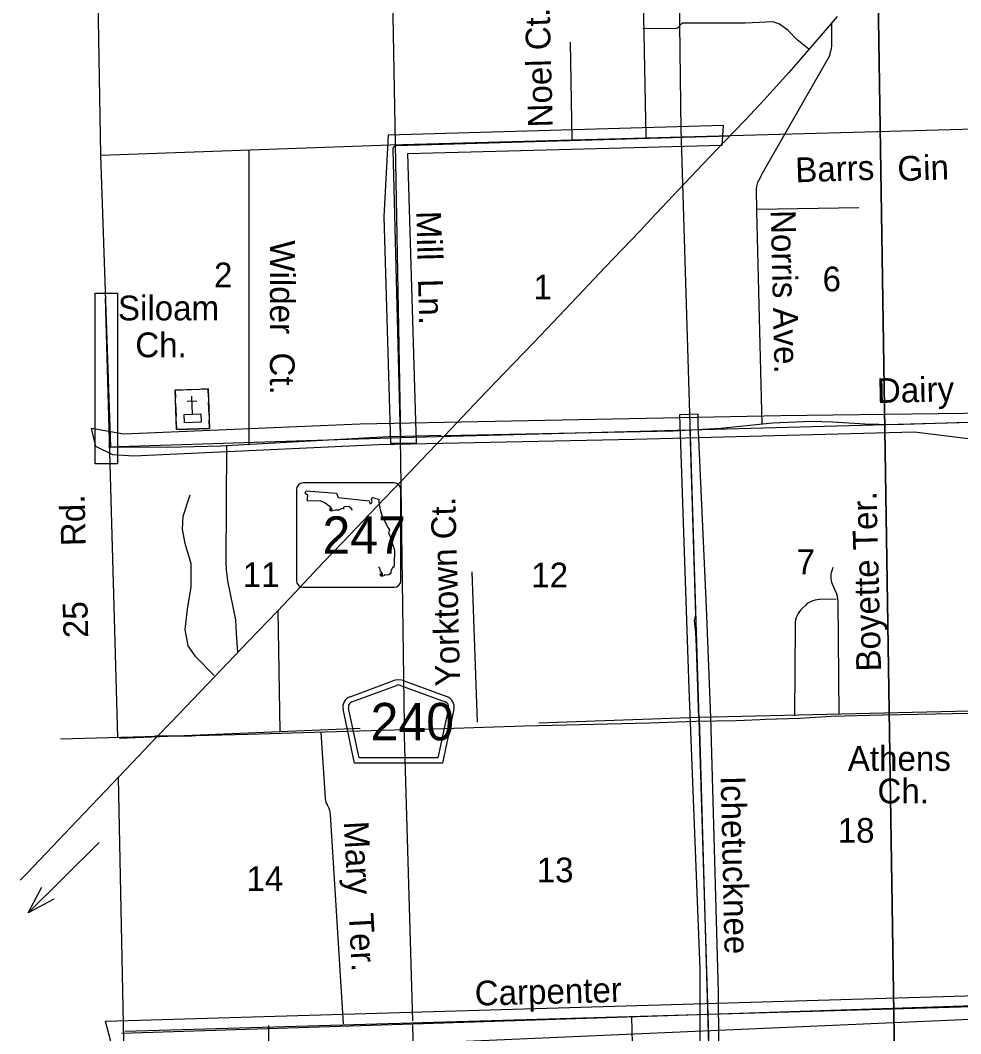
# Model space of a CAD drawing. Extents: x 2480962 to 2688785, y 277103 to 599240.
# Drawn here: x 2506335 to 2523441, y 383888 to 402321 of the extents above; entities that cross this region are included whole.
import ezdxf

# ---------------------------------------------------------------- set-up
doc = ezdxf.new("R2010")
doc.units = 0
for name, color, linetype in [('County Boundary', 7, 'Continuous'), ('County Routes Highway Center Lines', 7, 'Continuous'), ('Culture', 7, 'Continuous'), ('Culture Text', 7, 'Continuous'), ('Divided_Highway', 7, 'Continuous'), ('Level 31', 7, 'Continuous'), ('Local Roads Improved', 7, 'Continuous'), ('Local Roads Paved', 7, 'Continuous'), ('Local Roads Related Text', 7, 'Continuous'), ('Local Roads Unimproved', 7, 'Continuous'), ('Roadshields County Roads', 7, 'Continuous'), ('Roadshields State Highways', 7, 'Continuous'), ('Section Lines', 7, 'Continuous'), ('Section Numbers', 7, 'Continuous'), ('State Roads Related Text', 7, 'Continuous'), ('State Routes Highway Center Lines', 7, 'Continuous'), ('Township and Range lines', 7, 'Continuous')]:
    doc.layers.add(name, color=color, linetype=linetype)

msp = doc.modelspace()

# ---------------------------------------------------------------- linework, layer by layer
at = {"layer": 'County Boundary'}
msp.add_lwpolyline([(2507569.561, 413275.686), (2507636.143, 410528.937), (2507701.382, 405162.475), (2507794.025, 399870.396), (2507974.751, 394561.505)], dxfattribs=at)
at = {"layer": 'County Routes Highway Center Lines'}
msp.add_line((2508822.772, 389293.89), (2507069.256, 389248.541), dxfattribs=at)
msp.add_lwpolyline([(2523621.84, 389713.374), (2522023.268, 389679.361), (2521082.265, 389656.687), (2520515.396, 389622.675), (2519891.84, 389603.779), (2519793.582, 389600), (2519362.762, 389581.104), (2518625.832, 389569.767), (2517779.307, 389539.534), (2515504.271, 389482.847), (2513849.013, 389426.16), (2513138.537, 389407.264), (2511872.529, 389373.252), (2510481.809, 389331.682), (2509525.69, 389305.228), (2509450.107, 389297.669), (2508781.201, 389297.669)], dxfattribs=at)
at = {"layer": 'Culture'}
for p, q in [((2509272.107, 395600.01), (2509152.189, 395595.566)), ((2509152.189, 395595.566), (2509157.744, 395445.67)), ((2509362.045, 395603.343), (2509541.921, 395610.009)), ((2509751.777, 395617.787), (2509631.86, 395613.343)), ((2509757.333, 395467.891), (2509751.777, 395617.787)), ((2509369.822, 395393.488), (2509549.699, 395400.155)), ((2509468.649, 395156.986), (2509456.444, 395486.303)), ((2509161.077, 395355.731), (2509169.966, 395115.896)), ((2509769.554, 395138.117), (2509760.666, 395377.953)), ((2509173.299, 395025.958), (2509178.855, 394876.061)), ((2509778.443, 394898.282), (2509772.888, 395048.179)), ((2509178.855, 394876.061), (2509778.443, 394898.282))]:
    msp.add_line(p, q, dxfattribs=at)
for points in [[(2509152.189, 395595.566), (2509751.777, 395617.787), (2509778.443, 394898.282), (2509178.855, 394876.061)], [(2509318.752, 395151.431), (2509618.546, 395162.541), (2509624.102, 395012.644), (2509324.307, 395001.534)]]:
    msp.add_lwpolyline(points, close=True, dxfattribs=at)
at = {"layer": 'Divided_Highway'}
for p, q in [((2522471.387, 368007.737), (2521773.243, 413460.785)), ((2521773.243, 413460.785), (2522471.387, 368007.737)), ((2521773.243, 413460.785), (2522471.387, 368007.737)), ((2521773.243, 413460.785), (2522471.387, 368007.737)), ((2522471.387, 368007.737), (2521773.243, 413460.785)), ((2522471.387, 368007.737), (2521773.243, 413460.785)), ((2521773.243, 413460.785), (2522471.387, 368007.737)), ((2521773.243, 413460.785), (2522471.387, 368007.737)), ((2521773.243, 413460.785), (2522471.387, 368007.737)), ((2521773.243, 413460.785), (2522471.387, 368007.737)), ((2521773.243, 413460.785), (2522471.387, 368007.737))]:
    msp.add_line(p, q, dxfattribs=at)
at = {"layer": 'Level 31'}
for points in [[(2519104.071, 400048.695), (2519123.864, 400404.972), (2513026.826, 400232.2), (2512947.654, 398747.716), (2513066.412, 394630.748), (2513541.447, 394630.748), (2513383.102, 399895.717)], [(2507698.342, 397358.799), (2508103.294, 397358.799), (2508103.294, 394254.164), (2507698.342, 394254.164)], [(2508221.49, 394801.195), (2512518.913, 394980.254), (2520167.303, 395133.734), (2524464.726, 395184.893), (2524464.726, 394596.556), (2522597.393, 394826.775), (2517506.993, 394698.875), (2512851.451, 394596.556), (2508400.549, 394391.916), (2508016.85, 394417.496), (2507709.892, 394570.976), (2507633.152, 394903.514)], [(2519262.445, 371593.958), (2519231.781, 375089.617), (2519262.445, 378002.666), (2519185.785, 380133.792), (2519047.799, 382801.531), (2519032.467, 384641.352), (2518894.481, 389639.53), (2518817.821, 391648.001), (2518664.503, 394975.01), (2518664.503, 395158.992), (2518327.203, 395143.66), (2518495.853, 390160.813), (2518695.167, 385070.643), (2518695.167, 382356.908), (2518879.149, 376898.774), (2518894.481, 374507.007), (2519017.135, 372253.227), (2519017.135, 371532.631)], [(2507885.193, 384113.806), (2525584.63, 384639.295), (2525560.744, 384233.235), (2508052.394, 383468.887)]]:
    msp.add_lwpolyline(points, close=True, dxfattribs=at)
at = {"layer": 'Local Roads Improved'}
for p, q in [((2521094.926, 401841.516), (2521098.7, 402278.745)), ((2519833.373, 399543.165), (2521054.698, 401665.983)), ((2513185.022, 400045.33), (2519240.009, 400220.497)), ((2510500.016, 394615.908), (2510500.813, 399948.185)), ((2513250.124, 394754.237), (2513115.05, 399971.413)), ((2519734.827, 398885.972), (2521586.473, 398918.028)), ((2519828.838, 394971.798), (2519733.713, 398850.079)), ((2507880.968, 397271.456), (2508104.458, 389283.598)), ((2514049.116, 394769.373), (2518211.769, 394852.213)), ((2518211.769, 394852.213), (2519078.794, 394903.431)), ((2518515.292, 394874.32), (2518614.423, 391503.032)), ((2519078.794, 394903.431), (2520016.488, 394996.568)), ((2521109.162, 395015.732), (2521109.162, 395015.731)), ((2521109.162, 395015.731), (2521695.626, 394978.188)), ((2521695.626, 394978.188), (2522209.225, 394969.521)), ((2522209.225, 394969.521), (2522209.226, 394969.521)), ((2522209.226, 394969.521), (2523566.907, 395010.52)), ((2510082.159, 392464.519), (2510094.722, 394587.414)), ((2514546.461, 392288.805), (2514645.275, 389553.169)), ((2521101.936, 392315.953), (2521121.412, 392373.364)), ((2510253.616, 391418.037), (2510110.66, 392126.109)), ((2521176.652, 391910.351), (2521111.756, 392062.002)), ((2521172.882, 391794.044), (2520875.166, 391784.045)), ((2521227.222, 389696.349), (2521211.505, 391751.708)), ((2511063.577, 389389.331), (2511023.772, 391585.966)), ((2520615.077, 391678.568), (2520561.964, 391630.365)), ((2510265.197, 391172.899), (2510253.616, 391418.037)), ((2518614.423, 391503.032), (2518591.291, 391406.495)), ((2518591.291, 391406.495), (2518614.927, 391183.018)), ((2510290.29, 390821.6), (2510265.197, 391172.899)), ((2518614.927, 391183.018), (2518629.654, 390929.178)), ((2520430.325, 391330.308), (2520416.402, 389672.486)), ((2518629.654, 390929.178), (2518672.132, 389631.018)), ((2511887.579, 388173.19), (2511809.061, 389366.658)), ((2508115.03, 388542.357), (2508397.779, 374548.302)), ((2511930.895, 388028.229), (2511937.591, 388014.88)), ((2512215.499, 384065.543), (2511975.81, 387873.438)), ((2517520.434, 381286.915), (2517460.432, 384197.664)), ((2510852.701, 384037.61), (2510880.728, 381010.817))]:
    msp.add_line(p, q, dxfattribs=at)
for points in [[(2521054.698, 401665.983), (2521064.476, 401705.096), (2521069.366, 401729.541), (2521087.292, 401776.802), (2521093.375, 401819.5), (2521094.926, 401841.516)], [(2513115.05, 399971.413), (2513115.25, 399978.955), (2513116.237, 399986.435), (2513118.001, 399993.77), (2513120.521, 400000.883), (2513123.771, 400007.691), (2513127.715, 400014.123), (2513132.31, 400020.107), (2513137.505, 400025.579), (2513143.244, 400030.477), (2513149.462, 400034.749), (2513156.093, 400038.347), (2513163.064, 400041.232), (2513170.299, 400043.373), (2513177.718, 400044.746), (2513185.022, 400045.33)], [(2519733.713, 398850.079), (2519729.183, 399253.246), (2519739.27, 399325.292), (2519752.65, 399378.833), (2519797.133, 399461.625), (2519810.723, 399488.805), (2519833.373, 399543.165)], [(2520016.488, 394996.568), (2520718.59, 395029.338), (2521109.162, 395015.732)], [(2510110.66, 392126.109), (2510086.656, 392322.529), (2510082.159, 392464.519)], [(2521111.756, 392062.002), (2521098.932, 392096.916), (2521089.829, 392132.977), (2521084.546, 392169.794), (2521083.138, 392206.96), (2521085.624, 392244.071), (2521091.976, 392280.719), (2521101.936, 392315.953)], [(2521211.505, 391751.708), (2521207.847, 391797.024), (2521199.474, 391841.709), (2521186.476, 391885.273), (2521176.652, 391910.351)], [(2520875.166, 391784.045), (2520832.685, 391780.386), (2520790.819, 391772.306), (2520750.028, 391759.895), (2520710.756, 391743.286), (2520673.436, 391722.665), (2520638.476, 391698.255), (2520615.077, 391678.568)], [(2520561.964, 391630.365), (2520532.37, 391600.537), (2520506.057, 391567.779), (2520483.31, 391532.45), (2520464.382, 391494.937), (2520449.479, 391455.65), (2520438.763, 391415.021), (2520432.353, 391373.495), (2520430.318, 391331.526), (2520430.325, 391330.308)], [(2511930.153, 388028.939), (2511914.364, 388061.136), (2511902.027, 388094.807), (2511893.276, 388129.584), (2511888.208, 388165.084), (2511887.579, 388173.19)], [(2511975.81, 387873.438), (2511971.394, 387911.584), (2511963.017, 387949.057), (2511950.769, 387985.45), (2511934.782, 388020.364), (2511930.153, 388028.939)]]:
    msp.add_lwpolyline(points, dxfattribs=at)
at = {"layer": 'Local Roads Paved'}
for p, q in [((2509979.631, 394583.567), (2513032.505, 394748.588)), ((2513327.746, 394759.37), (2513992.515, 394772.007)), ((2507979.04, 394561.665), (2509019.699, 394558.913)), ((2518684.767, 389630.953), (2519180.984, 372303.473)), ((2508239.119, 383935.488), (2524102.409, 384393.671))]:
    msp.add_line(p, q, dxfattribs=at)
for points in [[(2513032.505, 394748.588), (2513327.746, 394759.37)], [(2509019.699, 394558.913), (2509979.631, 394583.567)], [(2509864.112, 390403.373), (2509531.171, 390745.313), (2509387.196, 390943.278), (2509333.205, 391240.225), (2509378.198, 391609.16), (2509441.186, 392014.089), (2509441.186, 392437.014), (2509333.205, 392805.949), (2509288.213, 393066.903), (2509297.212, 393300.861), (2509423.19, 393687.793)]]:
    msp.add_lwpolyline(points, dxfattribs=at)
at = {"layer": 'Local Roads Unimproved'}
for p, q in [((2517718.415, 400196.808), (2517672.496, 402710.033)), ((2516372.412, 400145.206), (2516342.779, 401925.512))]:
    msp.add_line(p, q, dxfattribs=at)
msp.add_lwpolyline([(2520676.114, 401797.11), (2520464.758, 401966.195), (2520302.718, 402135.28), (2520147.724, 402248.003), (2520027.956, 402290.274), (2519520.701, 402269.139), (2518372.334, 402269.139), (2518287.791, 402177.551), (2518238.475, 402163.461), (2517660.768, 402170.506)], dxfattribs=at)
at = {"layer": 'Roadshields County Roads'}
for p, q in [((2512332.671, 390018.087), (2513112.046, 390304.424)), ((2513318.959, 390304.424), (2514096.981, 390018.584)), ((2512367.157, 389924.221), (2513181.017, 390223.228)), ((2513249.988, 390223.228), (2514062.496, 389924.717)), ((2512416.643, 388806.261), (2512206.086, 389788.432)), ((2512497.477, 388906.261), (2512303.864, 389809.394)), ((2514125.789, 389809.89), (2513932.069, 388906.261)), ((2514223.567, 389788.93), (2514012.903, 388806.261)), ((2514012.903, 388806.261), (2512416.643, 388806.261)), ((2513932.069, 388906.261), (2512497.477, 388906.261))]:
    msp.add_line(p, q, dxfattribs=at)
for centre, radius, start, end in [((2513215.503, 390022.827), 300, 69.8269806, 110.1730139), ((2513215.502, 390129.362), 100, 69.8269876, 110.1729839), ((2512401.642, 389830.356), 200, 110.1729839, 192.0998896), ((2512401.642, 389830.356), 100, 110.1729839, 192.0998896), ((2514028.01, 389830.852), 100, 347.9000932, 69.8269876), ((2514028.01, 389830.852), 200, 347.9000917, 69.8270083)]:
    msp.add_arc(centre, radius, start, end, dxfattribs=at)
at = {"layer": 'Roadshields State Highways'}
for p, q in [((2511358.655, 393782.495), (2511358.655, 392132.495)), ((2513133.655, 393907.495), (2511483.655, 393907.495)), ((2513258.655, 392132.495), (2513258.655, 393782.495)), ((2511483.655, 392007.495), (2513133.655, 392007.495))]:
    msp.add_line(p, q, dxfattribs=at)
for points in [[(2512378.293, 393408.396), (2512358.592, 393433.74), (2512315.738, 393470.022), (2512246.512, 393479.916), (2512216.844, 393466.723), (2512213.547, 393437.039), (2512183.879, 393440.337), (2512131.136, 393410.653), (2512071.799, 393410.653), (2511995.981, 393390.863), (2511969.609, 393397.459), (2511972.906, 393440.337), (2511989.388, 393410.653), (2512005.87, 393427.144), (2511969.609, 393470.022), (2511913.569, 393512.899), (2511877.308, 393542.584), (2511804.786, 393575.566), (2511728.967, 393578.865), (2511574.034, 393575.566), (2511550.959, 393592.058), (2511564.144, 393677.813), (2511517.994, 393720.691), (2511534.476, 393760.27)], [(2511534.476, 393760.27), (2512088.282, 393720.691), (2512117.95, 393641.532), (2512681.645, 393578.865), (2512694.831, 393532.689), (2512717.906, 393532.689), (2512734.388, 393565.672), (2512724.499, 393605.251), (2512744.277, 393644.83), (2512793.724, 393621.742), (2512859.654, 393611.847), (2512859.654, 393549.18), (2512879.432, 393413.951), (2512912.397, 393318.301), (2512981.623, 393169.878), (2513027.773, 393090.72), (2513054.145, 393054.438), (2513034.366, 392998.368), (2513060.738, 392929.104), (2513093.702, 392833.454), (2513116.778, 392754.295), (2513143.149, 392685.031), (2513143.149, 392622.364), (2513136.556, 392497.03), (2513133.26, 392424.467), (2513129.963, 392368.397), (2513116.778, 392384.888), (2513100.295, 392348.607), (2513077.22, 392309.028), (2513077.22, 392262.852), (2513037.663, 392233.167), (2512994.809, 392226.571), (2512958.547, 392233.167), (2512945.362, 392213.378), (2512902.508, 392206.781), (2512882.729, 392243.062), (2512892.618, 392259.553), (2512905.804, 392236.466), (2512922.286, 392229.869), (2512922.286, 392259.553), (2512886.025, 392302.431), (2512872.839, 392355.204), (2512850.343, 392379.758)]]:
    msp.add_lwpolyline(points, dxfattribs=at)
for centre, start, end in [((2511483.655, 393782.495), 90, 180), ((2513133.655, 393782.495), 0, 90), ((2511483.655, 392132.495), 180, 270), ((2513133.655, 392132.495), 270, 0)]:
    msp.add_arc(centre, 125, start, end, dxfattribs=at)
at = {"layer": 'Section Lines'}
for p, q in [((2513062.973, 405262.964), (2513249.986, 394731.482)), ((2518515.292, 394874.32), (2529071.567, 395160.692)), ((2513249.986, 394731.482), (2518515.292, 394874.32)), ((2507939.504, 394561.389), (2513249.986, 394731.482)), ((2513321.446, 389495.473), (2513249.986, 394731.482)), ((2523989.569, 389765.121), (2518675.077, 389637.457)), ((2513472.885, 384120.829), (2513319.858, 389508.815)), ((2518675.077, 389637.457), (2515769.774, 389536.35)), ((2512515.761, 389438.485), (2508140.839, 389255.513)), ((2513474.112, 384069.455), (2524096.535, 384416.604)), ((2508179.36, 383896.419), (2513474.112, 384069.455)), ((2513663.602, 374094.244), (2513474.112, 384069.455))]:
    msp.add_line(p, q, dxfattribs=at)
at = {"layer": 'State Roads Related Text'}
msp.add_line((2507768.45, 387364.244), (2506480.969, 386089.737), dxfattribs=at)
msp.add_lwpolyline([(2506944.919, 386333.078), (2506480.969, 386089.737), (2506728.996, 386551.199)], dxfattribs=at)
at = {"layer": 'State Routes Highway Center Lines'}
msp.add_lwpolyline([(2521193.057, 402389.512), (2520905.127, 402052.751), (2520443.764, 401515.617), (2520314.111, 401374.177), (2519861.167, 400869.035), (2519524.406, 400512.068), (2519120.292, 400092.8), (2518640.407, 399585.975), (2517897.849, 398797.953), (2517601.499, 398488.133), (2516976.807, 397828.081), (2516678.773, 397514.893), (2516027.14, 396829.584), (2515668.49, 396455.779), (2515134.723, 395901.807), (2514700.301, 395445.496), (2514057.087, 394770.289), (2513759.054, 394462.153), (2513272.434, 393951.96), (2512816.122, 393473.759), (2512199.849, 392827.177), (2511846.25, 392460.107), (2511331.005, 391909.503), (2511011.082, 391576.109), (2510489.102, 391027.188), (2510110.246, 390631.494), (2509874.513, 390387.342), (2509340.746, 389826.635), (2509078.073, 389552.174), (2508822.134, 389289.5), (2508253.008, 388691.749), (2507756.285, 388169.769), (2507246.091, 387636.003), (2507155.166, 387541.71), (2506453.019, 386800.835), (2506335.152, 386679.601)], dxfattribs=at)
at = {"layer": 'Township and Range lines'}
for p, q in [((2518280.668, 405463.434), (2518349.051, 400322.779)), ((2513063.047, 400055.423), (2523698.298, 400348.915)), ((2518348.479, 400341.519), (2518840.291, 384222.648)), ((2507797.988, 399870.517), (2513063.047, 400055.423)), ((2518840.291, 384222.648), (2519163.412, 373632.536))]:
    msp.add_line(p, q, dxfattribs=at)

# ---------------------------------------------------------------- texts
at = {"layer": 'Culture Text'}
for s, rotation, p in [('Siloam', 0.0014139, (2508112.049, 396862.929)), ('Ch.', 0.0014167, (2508427.588, 396192.413)), ('Athens', 0.0015083, (2521387.824, 388669.177)), ('Ch.', 0.001525, (2521926.869, 388077.553))]:
    msp.add_text(s, height=450, rotation=rotation, dxfattribs=at).set_placement(p)
at = {"layer": 'Local Roads Related Text'}
for s, rotation, p in [('Noel Ct.', 91.4881222, (2516021.17, 400377.136)), ('Barrs', 1.8817111, (2520437.634, 399372.652)), ('Gin', 1.8817611, (2522296.797, 399396.327)), ('Mill  Ln.', 271.4881111, (2513537.98, 398848.212)), ('Norris Ave.', 271.3431639, (2519985.088, 398864.846)), ('Wilder  Ct.', 269.8963556, (2510879.844, 398318.755)), ('Dairy', 1.3337444, (2521921.037, 395358.688)), ('25      Rd.', 91.4880833, (2507571.984, 391090.249)), ('Yorktown Ct.', 91.4881139, (2514337.197, 390211.507)), ('Boyette Ter.', 91.48815, (2521992.958, 390481.156)), ('Ichetucknee', 271.2951333, (2519074.587, 388573.173)), ('Mary  Ter.', 273.1111194, (2512217.609, 387743.795)), ('Carpenter', 1.4679833, (2514607.02, 384398.331))]:
    msp.add_text(s, height=450, rotation=rotation, dxfattribs=at).set_placement(p)
at = {"layer": 'Roadshields County Roads'}
msp.add_text('240', height=680, dxfattribs=at).set_placement((2512707.258, 389224.545))
at = {"layer": 'Roadshields State Highways'}
msp.add_text('247', height=680, dxfattribs=at).set_placement((2511832.158, 392617.496))
at = {"layer": 'Section Numbers'}
for s, rotation, p in [('2', 0.066975, (2509859.164, 397464.504)), ('6', 0.0669778, (2520928.447, 397390.204)), ('1', 0.0669778, (2515668.629, 397243.249)), ('7', 0.0670111, (2520455.133, 392246.346)), ('11', 0.0670111, (2510380.557, 392010.163)), ('12', 0.0670111, (2515630.266, 392004.896)), ('18', 0.0670444, (2521204.155, 387360.647)), ('14', 0.0670444, (2510449.383, 386484.525)), ('13', 0.0670444, (2515729.201, 386641.831))]:
    msp.add_text(s, height=450, rotation=rotation, dxfattribs=at).set_placement(p)

doc.saveas('drawing.dxf')
